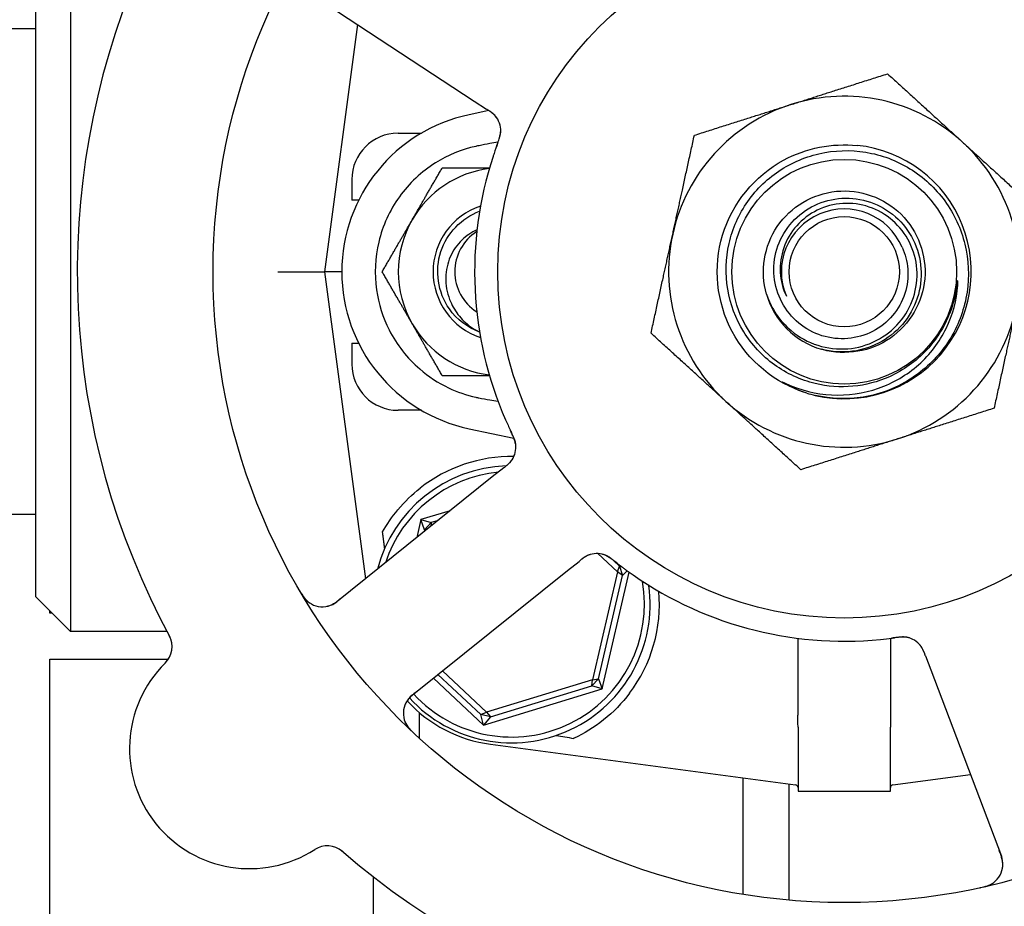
# Model space of a CAD drawing. Header units: inches. Extents: x 5 to 1128, y -85 to 748.
# Tile 650 of 656: x 753.59 to 756.26, y 569.47 to 571.87. Entities that reach past the tile are written whole.
import ezdxf

# ---------------------------------------------------------------- set-up
doc = ezdxf.new("R2010")
doc.units = ezdxf.units.IN
doc.header["$LTSCALE"] = 32
doc.header["$MEASUREMENT"] = 0
doc.layers.add('Visible (ANSI)', color=7, linetype='Continuous', lineweight=30)

msp = doc.modelspace()

# ---------------------------------------------------------------- linework, layer by layer
at = {"layer": 'Visible (ANSI)'}
for p, q in [((753.72847, 572.16353), (753.72847, 570.21603)), ((753.63472, 570.30978), (753.63472, 572.06978)), ((754.37047, 571.94756), (754.82146, 571.65178)), ((753.63472, 571.84728), (751.88472, 571.84728)), ((754.5051, 571.85927), (754.41597, 571.18978)), ((754.82146, 571.65178), (754.85483, 571.6299)), ((754.86087, 571.62591), (754.80767, 571.6147)), ((754.61504, 571.56478), (754.67825, 571.56478)), ((754.49004, 571.43978), (754.49004, 571.38353)), ((754.50859, 571.38353), (754.49004, 571.38353)), ((754.28987, 571.18978), (754.41597, 571.18978)), ((754.46297, 571.18978), (754.41597, 571.18978)), ((754.41597, 571.18978), (754.52662, 570.35859)), ((754.49004, 570.99603), (754.50859, 570.99603)), ((754.49004, 570.99603), (754.49004, 570.93978)), ((754.67825, 570.81478), (754.61504, 570.81478)), ((754.80767, 570.76486), (754.9284, 570.73942)), ((754.9013, 570.65922), (754.87019, 570.63426)), ((754.87019, 570.63426), (754.44953, 570.29674)), ((754.75654, 570.54307), (754.6769, 570.51876)), ((753.63472, 570.53228), (751.88472, 570.53228)), ((754.6769, 570.51876), (754.66565, 570.47014)), ((754.6769, 570.51876), (754.70503, 570.51101)), ((754.68657, 570.49123), (754.6769, 570.51876)), ((754.72368, 570.5167), (754.70503, 570.51101)), ((754.68657, 570.49123), (754.68534, 570.48594)), ((754.68657, 570.49123), (754.70503, 570.51101)), ((754.69342, 570.49242), (754.68657, 570.49123)), ((754.70503, 570.51101), (754.70398, 570.5009)), ((755.15545, 570.4269), (755.20868, 570.37721)), ((755.21451, 570.39314), (755.19919, 570.40745)), ((754.65292, 570.04325), (755.07358, 570.38077)), ((755.07358, 570.38077), (755.10471, 570.40574)), ((755.20868, 570.37721), (755.21451, 570.39314)), ((755.21451, 570.39314), (755.22241, 570.36726)), ((755.21451, 570.39314), (755.21884, 570.39233)), ((755.20868, 570.37721), (755.14117, 570.08542)), ((755.15788, 570.08833), (755.22241, 570.36726)), ((755.16755, 570.0608), (755.24056, 570.37635)), ((755.22241, 570.36726), (755.20868, 570.37721)), ((755.2354, 570.38006), (755.22241, 570.36726)), ((753.63472, 570.30978), (753.72847, 570.21603)), ((753.67313, 570.26603), (753.67313, 570.27137)), ((753.67847, 570.26603), (753.67313, 570.26603)), ((753.98989, 570.21603), (753.72847, 570.21603)), ((755.69695, 570.19766), (755.69695, 569.98924)), ((755.9475, 570.19766), (755.9475, 569.98924)), ((753.67313, 567.23478), (753.67313, 570.14103)), ((753.67313, 570.14103), (753.99383, 570.14103)), ((756.04224, 570.14997), (756.05636, 570.11268)), ((754.71073, 570.08963), (754.84658, 569.96283)), ((754.72304, 570.09951), (754.83923, 569.99107)), ((754.85472, 569.99799), (754.73536, 570.10939)), ((755.15788, 570.08833), (755.13942, 570.06855)), ((755.14117, 570.08542), (755.15788, 570.08833)), ((755.15788, 570.08833), (755.16755, 570.0608)), ((756.05636, 570.11268), (756.24737, 569.60831)), ((755.14117, 570.08542), (754.85472, 569.99799)), ((754.86559, 569.98497), (755.13942, 570.06855)), ((755.13942, 570.06855), (755.14117, 570.08542)), ((755.16755, 570.0608), (755.13942, 570.06855)), ((754.84658, 569.96283), (755.16755, 570.0608)), ((754.67313, 569.92679), (754.67313, 569.99607)), ((754.83923, 569.99107), (754.85472, 569.99799)), ((754.86559, 569.98497), (754.83923, 569.99107)), ((754.84658, 569.96283), (754.83923, 569.99107)), ((754.86559, 569.98497), (754.84658, 569.96283)), ((754.85472, 569.99799), (754.86559, 569.98497)), ((755.69722, 569.95714), (755.69722, 569.78353)), ((755.94722, 569.78353), (755.94722, 569.95714)), ((754.86556, 569.91088), (755.69044, 569.80107)), ((755.95401, 569.80107), (756.16379, 569.829)), ((755.54813, 569.82002), (755.54813, 569.50442)), ((755.67313, 569.4888), (755.67313, 569.80338)), ((755.69722, 569.78353), (755.94722, 569.78353)), ((754.54813, 569.552), (754.54813, 567.23478))]:
    msp.add_line(p, q, dxfattribs=at)
for radius in [1.7075, 0.9375, 0.30408, 0.14917]:
    msp.add_circle((755.82222, 571.18978), radius, dxfattribs=at)
for centre, radius, start, end in [((755.82222, 571.18978), 2.075, 156.99965, 208.48395), ((755.82222, 571.18978), 0.475, 47.64769, 107.64769), ((755.82222, 571.18978), 0.475, 107.64769, 167.64769), ((754.89722, 571.18978), 0.43425, 101.9007, 258.0993), ((754.83051, 571.57111), 0.0625, 359.2706, 40.30345), ((754.61504, 571.43978), 0.125, 90, 180), ((755.82222, 571.18978), 0.34375, 256.81176, 84.08625), ((755.82222, 571.18978), 0.34375, 256.81176, 84.08625), ((755.82222, 571.18978), 0.475, 347.64769, 47.64769), ((755.82222, 571.18978), 1, 161.83299, 203.65061), ((754.89722, 571.18978), 0.2815, 97.18473, 150), ((754.89722, 571.18978), 0.18733, 108.38115, 251.61885), ((755.82222, 571.18978), 0.17, 22.97308, 202.97308), ((754.89722, 571.18978), 0.2815, 150, 210), ((754.89722, 571.18978), 0.12866, 122.48137, 237.51863), ((754.89722, 571.18978), 0.12866, 122.48137, 237.51863), ((755.82222, 571.18978), 0.475, 167.64769, 227.64769), ((755.82222, 571.18978), 0.21875, 196.09118, 253.65421), ((755.82222, 571.18978), 0.475, 287.64769, 347.64769), ((754.89722, 571.18978), 0.2815, 210, 262.81527), ((754.61504, 570.93978), 0.125, 180, 270), ((755.82222, 571.18978), 0.34375, 252.85926, 256.81176), ((755.82222, 571.18978), 0.475, 227.64769, 287.64769), ((754.87149, 570.71543), 0.0625, 326.31583, 6.22862), ((754.92222, 570.28978), 0.4, 89.10653, 128.18136), ((754.92222, 570.28978), 0.375, 92.20116, 165.29323), ((754.92222, 570.28978), 0.35938, 95.69755, 161.78605), ((755.1531, 570.36444), 0.0625, 71.2706, 112.30345), ((755.82222, 571.18978), 1, 233.83299, 275.65061), ((754.92222, 570.28978), 0.375, 222.58331, 7.82604), ((754.92222, 570.28978), 0.35938, 222.5485, 9.97535), ((754.41042, 570.34549), 0.0625, 210.88035, 308.7418), ((754.92222, 570.28978), 0.4, 322.97261, 4.99892), ((753.94115, 570.17466), 0.0625, 314.66113, 28.3534), ((755.97957, 570.13899), 0.0625, 38.31583, 78.22862), ((754.21353, 569.89904), 0.325, 134.66113, 302.82247), ((754.69203, 569.9945), 0.0625, 128.7418, 226.60325), ((754.91505, 570.2826), 0.375, 222.75403, 262.41734), ((755.68941, 569.79333), 0.00781, 0, 82.41734), ((755.95504, 569.79333), 0.00781, 97.58266, 180), ((754.42357, 569.57341), 0.0625, 49.1302, 122.82247), ((755.82222, 571.18978), 2.075, 228.99965, 280.48395), ((756.18892, 569.58617), 0.0625, 282.88035, 20.7418)]:
    msp.add_arc(centre, radius, start, end, dxfattribs=at)
msp.add_ellipse((757.93205, 569.69182), major_axis=(-4.33091, 0.57653), ratio=0.0429148, start_param=0.8462542, end_param=0.8607442, dxfattribs=at)
for points, weights in [([(755.67822, 571.64243), (755.79951, 571.68101), (755.93956, 571.72557)], [1, 1.0379548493, 1]), ([(755.93956, 571.72557), (756.04817, 571.62656), (756.14223, 571.54081)], [1, 1.0379548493, 1]), ([(755.41689, 571.55929), (755.55694, 571.60384), (755.67822, 571.64243)], [1, 1.0379548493, 1]), ([(755.35822, 571.29139), (755.38545, 571.41572), (755.41689, 571.55929)], [1, 1.0379548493, 1]), ([(756.14223, 571.54081), (756.23628, 571.45507), (756.34489, 571.35606)], [1, 1.0379548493, 1]), ([(754.65344, 571.33053), (754.69115, 571.39585), (754.7347, 571.47128)], [1, 1.0379548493, 1]), ([(754.7347, 571.47128), (754.80304, 571.47128), (754.86266, 571.47128)], [1, 1.02953838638, 1.01310023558]), ([(754.57218, 571.18978), (754.61572, 571.26521), (754.65344, 571.33053)], [1, 1.0379548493, 1]), ([(755.29955, 571.0235), (755.33099, 571.16706), (755.35822, 571.29139)], [1, 1.0379548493, 1]), ([(754.65344, 571.04903), (754.61572, 571.11435), (754.57218, 571.18978)], [1, 1.0379548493, 1]), ([(756.28623, 571.08817), (756.259, 570.96384), (756.22756, 570.82027)], [1, 1.0379548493, 1]), ([(754.7347, 570.90828), (754.69115, 570.98371), (754.65344, 571.04903)], [1, 1.0379548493, 1]), ([(755.50222, 570.83875), (755.40816, 570.92449), (755.29955, 571.0235)], [1, 1.0379548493, 1]), ([(754.86266, 570.90828), (754.80304, 570.90828), (754.7347, 570.90828)], [1.01310023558, 1.02953838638, 1]), ([(755.70489, 570.65399), (755.59628, 570.753), (755.50222, 570.83875)], [1, 1.0379548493, 1]), ([(756.22756, 570.82027), (756.08751, 570.77572), (755.96623, 570.73713)], [1, 1.0379548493, 1]), ([(755.96623, 570.73713), (755.84494, 570.69855), (755.70489, 570.65399)], [1, 1.0379548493, 1]), ([(754.57895, 570.44073), (754.57612, 570.46307), (754.5733, 570.48536)], [0.999969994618, 0.999969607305, 0.999970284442])]:
    msp.add_rational_spline(points, weights, degree=2, dxfattribs=at)
for points, knots in [([(754.87881, 571.61078), (754.87881, 571.61078), (754.87881, 571.61078), (754.87879, 571.61081), (754.87874, 571.61086), (754.87853, 571.61112), (754.87833, 571.61136), (754.87737, 571.61247), (754.87605, 571.61391), (754.87408, 571.61581), (754.87356, 571.61628), (754.87071, 571.61885), (754.86804, 571.62093), (754.86318, 571.62435), (754.86165, 571.62539), (754.85922, 571.62701), (754.85838, 571.62757), (754.85666, 571.6287), (754.85576, 571.62929), (754.85489, 571.62986)], [0.05598665, 0.05598665, 0.05598665, 0.05598665, 0.056873, 0.056873, 0.06006969, 0.06006969, 0.06858048, 0.06858048, 0.09786866, 0.09786866, 0.10758076, 0.10758076, 0.14991048, 0.14991048, 0.16694481, 0.16694481, 0.17567446, 0.17567446, 0.18444701, 0.18444701, 0.18444701, 0.18444701]), ([(754.88246, 571.60586), (754.8823, 571.60609), (754.88212, 571.60634), (754.88145, 571.60728), (754.8809, 571.60802), (754.87927, 571.61011), (754.8781, 571.61147), (754.87445, 571.61538), (754.87166, 571.61789), (754.86634, 571.62211), (754.86382, 571.62391), (754.86137, 571.62557)], [0.094581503, 0.094581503, 0.094581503, 0.094581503, 0.09763667, 0.09763667, 0.105884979, 0.105884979, 0.120706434, 0.120706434, 0.149461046, 0.149461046, 0.17255876, 0.17255876, 0.17255876, 0.17255876]), ([(754.88168, 571.52945), (754.88279, 571.53253), (754.88391, 571.53558), (754.88588, 571.54122), (754.88676, 571.5438), (754.8883, 571.54866), (754.88899, 571.55097), (754.89003, 571.55477), (754.89043, 571.55634), (754.89124, 571.55978), (754.8916, 571.56157), (754.89217, 571.5648), (754.89237, 571.56623), (754.89275, 571.56951), (754.89284, 571.57116), (754.89289, 571.57405), (754.89285, 571.57536), (754.89278, 571.57647)], [0, 0, 0, 0, 0.02532917, 0.02532917, 0.0459278, 0.0459278, 0.06431611, 0.06431611, 0.0780154, 0.0780154, 0.09688899, 0.09688899, 0.11755371, 0.11755371, 0.15067697, 0.15067697, 0.17984281, 0.17984281, 0.17984281, 0.17984281]), ([(754.88447, 571.53708), (754.88478, 571.53793), (754.8851, 571.53876), (754.88573, 571.54047), (754.88604, 571.54133), (754.88719, 571.54448), (754.88801, 571.54683), (754.88953, 571.5515), (754.89023, 571.55386), (754.89116, 571.55744), (754.89148, 571.55879), (754.89214, 571.56196), (754.89242, 571.56365), (754.89275, 571.56628), (754.89285, 571.56732), (754.89298, 571.56934), (754.89301, 571.57032), (754.89302, 571.57104), (754.89302, 571.57117), (754.89302, 571.57117)], [0, 0, 0, 0, 0.00712604, 0.00712604, 0.01419238, 0.01419238, 0.03284312, 0.03284312, 0.05207098, 0.05207098, 0.06472354, 0.06472354, 0.08419423, 0.08419423, 0.09866358, 0.09866358, 0.11516786, 0.11516786, 0.12167905, 0.12167905, 0.12167905, 0.12167905]), ([(754.82568, 571.52926), (754.7869, 571.52073), (754.74985, 571.50556), (754.67804, 571.46046), (754.64497, 571.4293), (754.5924, 571.35592), (754.57349, 571.31434), (754.55298, 571.22785), (754.55097, 571.18386), (754.56247, 571.10291), (754.57399, 571.06629), (754.61158, 570.99205), (754.63957, 570.95616), (754.6973, 570.90615), (754.72362, 570.88897), (754.77547, 570.86437), (754.80022, 570.8559), (754.82568, 570.8503)], [0.0387673, 0.0387673, 0.0387673, 0.0387673, 0.3419099, 0.3419099, 0.6849077, 0.6849077, 1.029663, 1.029663, 1.3621369, 1.3621369, 1.6526244, 1.6526244, 1.9961754, 1.9961754, 2.2345824, 2.2345824, 2.4334495, 2.4334495, 2.4334495, 2.4334495]), ([(754.8855, 571.54014), (754.87804, 571.53906), (754.87058, 571.53788), (754.85344, 571.53493), (754.84377, 571.53308), (754.83131, 571.53048), (754.82849, 571.52988), (754.82568, 571.52926)], [0.1231004, 0.1231004, 0.1231004, 0.1231004, 0.18059107, 0.18059107, 0.25560221, 0.25560221, 0.27753231, 0.27753231, 0.27753231, 0.27753231]), ([(754.88447, 571.53707), (754.8817, 571.52957), (754.8779, 571.51894), (754.87472, 571.50953), (754.87379, 571.50678), (754.87291, 571.50411), (754.87207, 571.50157)], [0.48416631, 0.48416631, 0.48416631, 0.48416631, 0.88318571, 0.88318571, 0.88318571, 1, 1, 1, 1]), ([(755.72091, 570.8613), (755.63528, 570.88771), (755.56098, 570.94905), (755.51885, 571.02814), (755.47672, 571.1072), (755.46724, 571.20304), (755.49305, 571.28882), (755.51885, 571.37457), (755.5796, 571.44923), (755.65831, 571.49193), (755.71877, 571.52473), (755.78926, 571.53836), (755.85765, 571.53153)], [5.0115512, 5.0115512, 5.0115512, 5.0115512, 5.7936548, 5.7936548, 5.7936548, 6.5754431, 6.5754431, 6.5754431, 7.3569225, 7.3569225, 7.3569225, 7.9571961, 7.9571961, 7.9571961, 7.9571961]), ([(755.94449, 570.90577), (755.9133, 570.89171), (755.87999, 570.88292), (755.81167, 570.87654), (755.77713, 570.87905), (755.70399, 570.89673), (755.66655, 570.91401), (755.60016, 570.96207), (755.5719, 570.99247), (755.52845, 571.0626), (755.51376, 571.1017), (755.50011, 571.18359), (755.50137, 571.22561), (755.51995, 571.30708), (755.53719, 571.34571), (755.58561, 571.41446), (755.61642, 571.44384), (755.68777, 571.48934), (755.72768, 571.50492), (755.81148, 571.52001), (755.85458, 571.51927), (755.93836, 571.5013), (755.9782, 571.48414), (756.04931, 571.43541), (756.07985, 571.40422), (756.12742, 571.33168), (756.14393, 571.29099), (756.1605, 571.2053), (756.16031, 571.16112), (756.14301, 571.07503), (756.12596, 571.03398), (756.07697, 570.96048), (756.04542, 570.92878), (756.00869, 570.90401)], [-5.0704915, -5.0704915, -5.0704915, -5.0704915, -4.8092414, -4.8092414, -4.5465572, -4.5465572, -4.2346915, -4.2346915, -3.9208419, -3.9208419, -3.6050086, -3.6050086, -3.2871921, -3.2871921, -2.9673924, -2.9673924, -2.64561, -2.64561, -2.321845, -2.321845, -1.9960977, -1.9960977, -1.6683683, -1.6683683, -1.3386572, -1.3386572, -1.0069646, -1.0069646, -0.6732907, -0.6732907, -0.3376357, -0.3376357, 0, 0, 0, 0]), ([(755.61204, 571.12915), (755.59431, 571.19061), (755.60531, 571.25973), (755.64125, 571.31266), (755.67718, 571.36558), (755.73735, 571.4013), (755.80102, 571.4075), (755.86468, 571.4137), (755.93062, 571.39026), (755.97608, 571.34528), (756.02155, 571.30029), (756.04568, 571.23461), (756.04016, 571.17089), (756.03464, 571.10718), (755.99957, 571.04663), (755.94705, 571.01014), (755.89453, 570.97365), (755.82556, 570.9619), (755.76392, 570.97894), (755.76283, 570.97924), (755.76175, 570.97955), (755.76066, 570.97987)], [16.9979155, 16.9979155, 16.9979155, 16.9979155, 17.8752194, 17.8752194, 17.8752194, 18.7524691, 18.7524691, 18.7524691, 19.6296647, 19.6296647, 19.6296647, 20.5068064, 20.5068064, 20.5068064, 21.3838943, 21.3838943, 21.3838943, 22.2609286, 22.2609286, 22.2609286, 22.2764365, 22.2764365, 22.2764365, 22.2764365]), ([(755.61204, 571.12915), (755.61832, 571.10993), (755.62724, 571.09167), (755.64976, 571.05831), (755.66322, 571.04336), (755.69984, 571.01261), (755.72439, 570.99906), (755.77696, 570.98232), (755.80444, 570.97917), (755.85866, 570.98363), (755.8849, 570.99106), (755.93266, 571.01546), (755.95378, 571.03207), (755.98817, 571.07223), (756.0012, 571.09529), (756.01747, 571.14477), (756.0207, 571.17067), (756.01698, 571.22185), (756.01021, 571.24665), (755.98763, 571.29188), (755.97217, 571.31193), (755.93467, 571.34466), (755.91308, 571.35712), (755.86667, 571.37286), (755.84235, 571.37612), (755.79421, 571.37306), (755.77085, 571.36691), (755.7282, 571.34609), (755.70925, 571.33175), (755.67825, 571.29684), (755.66639, 571.27671), (755.65126, 571.23335), (755.64801, 571.2106), (755.6505, 571.16552), (755.65606, 571.14362), (755.66571, 571.12343)], [-3.1722778, -3.1722778, -3.1722778, -3.1722778, -3.0186699, -3.0186699, -2.8665315, -2.8665315, -2.6554083, -2.6554083, -2.4471425, -2.4471425, -2.2417348, -2.2417348, -2.0391858, -2.0391858, -1.8394961, -1.8394961, -1.6426663, -1.6426663, -1.4486971, -1.4486971, -1.2575891, -1.2575891, -1.0693429, -1.0693429, -0.8839593, -0.8839593, -0.7014387, -0.7014387, -0.5217818, -0.5217818, -0.3449893, -0.3449893, -0.1710619, -0.1710619, 0, 0, 0, 0]), ([(755.97874, 571.25613), (755.98736, 571.23756), (755.99255, 571.21758), (755.99583, 571.17466), (755.99309, 571.15203), (755.97906, 571.10881), (755.96779, 571.08867), (755.938, 571.05359), (755.91968, 571.03907), (755.87828, 571.01769), (755.85554, 571.01114), (755.80854, 571.00706), (755.78472, 571.00968), (755.73915, 571.02395), (755.71786, 571.03557), (755.68069, 571.06646), (755.66524, 571.08553), (755.64234, 571.12875), (755.63521, 571.15254), (755.6304, 571.20179), (755.63287, 571.2268), (755.64732, 571.27474), (755.65925, 571.29718), (755.69121, 571.33648), (755.711, 571.35289), (755.756, 571.37736), (755.78082, 571.3851), (755.83233, 571.3907), (755.85852, 571.3884), (755.90884, 571.37383), (755.93245, 571.36161), (755.97391, 571.32866), (755.99129, 571.30815), (756.0174, 571.26141), (756.02577, 571.23556), (756.03222, 571.18182), (756.03012, 571.15444), (756.0155, 571.10173), (756.00302, 571.07694), (755.96911, 571.03328), (755.94792, 571.01491), (755.89946, 570.98713), (755.8726, 570.97809), (755.81665, 570.97074), (755.78808, 570.9726), (755.76066, 570.97987)], [-4.2480515, -4.2480515, -4.2480515, -4.2480515, -4.0909216, -4.0909216, -3.9177275, -3.9177275, -3.7423694, -3.7423694, -3.5648477, -3.5648477, -3.385163, -3.385163, -3.2033156, -3.2033156, -3.0193061, -3.0193061, -2.8331349, -2.8331349, -2.6448024, -2.6448024, -2.4543091, -2.4543091, -2.2616553, -2.2616553, -2.0668416, -2.0668416, -1.8698684, -1.8698684, -1.6707361, -1.6707361, -1.469445, -1.469445, -1.2659958, -1.2659958, -1.0603886, -1.0603886, -0.8526241, -0.8526241, -0.6427026, -0.6427026, -0.4306244, -0.4306244, -0.2163901, -0.2163901, 0, 0, 0, 0]), ([(754.83586, 571.02619), (754.80319, 571.03861), (754.7741, 571.06059), (754.754, 571.08922), (754.72283, 571.13362), (754.71404, 571.19293), (754.73099, 571.24446), (754.74728, 571.294), (754.78699, 571.33521), (754.83574, 571.35362)], [0.3590141, 0.3590141, 0.3590141, 0.3590141, 0.9586618, 0.9586618, 0.9586618, 1.888606, 1.888606, 1.888606, 2.7825786, 2.7825786, 2.7825786, 2.7825786]), ([(754.82863, 571.3028), (754.8134, 571.29632), (754.79951, 571.28701), (754.77441, 571.26263), (754.7639, 571.2473), (754.7488, 571.21265), (754.74468, 571.19352), (754.74381, 571.15381), (754.74743, 571.1336), (754.76029, 571.10018), (754.76791, 571.08662), (754.78698, 571.06163), (754.79845, 571.05041), (754.81132, 571.04095)], [0.00667477, 0.00667477, 0.00667477, 0.00667477, 0.13293721, 0.13293721, 0.27303158, 0.27303158, 0.42028212, 0.42028212, 0.57468721, 0.57468721, 0.69201491, 0.69201491, 0.81309505, 0.81309505, 0.81309505, 0.81309505]), ([(755.66638, 570.88622), (755.70467, 570.86886), (755.74584, 570.85874), (755.83096, 570.85419), (755.87416, 570.86027), (755.95493, 570.88853), (755.99184, 570.91014), (756.05456, 570.96586), (756.07996, 570.9992), (756.11605, 571.07307), (756.12666, 571.11274), (756.12928, 571.15333)], [-1.5992336, -1.5992336, -1.5992336, -1.5992336, -1.2791425, -1.2791425, -0.9499666, -0.9499666, -0.6270496, -0.6270496, -0.3103934, -0.3103934, 0, 0, 0, 0]), ([(756.12928, 571.15333), (756.12962, 571.15865), (756.12967, 571.16266), (756.12951, 571.16461), (756.12948, 571.16489), (756.12942, 571.16513), (756.1294, 571.16519), (756.12937, 571.16525), (756.12936, 571.16527), (756.12934, 571.16529), (756.12933, 571.16529), (756.12932, 571.1653), (756.12931, 571.1653), (756.12929, 571.1653), (756.12928, 571.1653), (756.12926, 571.16528), (756.12925, 571.16527), (756.12919, 571.16519), (756.12915, 571.16509), (756.12903, 571.16469), (756.12894, 571.16431), (756.12858, 571.16245), (756.12822, 571.15991), (756.12624, 571.14625), (756.12297, 571.12199), (756.11297, 571.0922)], [-0.37606241, -0.37606241, -0.37606241, -0.37606241, -0.30741129, -0.30741129, -0.29779295, -0.29779295, -0.29494673, -0.29494673, -0.2937317, -0.2937317, -0.29301265, -0.29301265, -0.29238719, -0.29238719, -0.29165629, -0.29165629, -0.29047649, -0.29047649, -0.28622321, -0.28622321, -0.27736006, -0.27736006, -0.23942142, -0.23942142, 0, 0, 0, 0]), ([(756.11297, 571.0922), (756.1064, 571.07262), (756.09797, 571.05378), (756.0757, 571.01481), (756.06127, 570.99523), (756.01639, 570.94718), (755.98233, 570.92282), (755.94449, 570.90577)], [-0.65841937, -0.65841937, -0.65841937, -0.65841937, -0.50117447, -0.50117447, -0.31635325, -0.31635325, 0, 0, 0, 0]), ([(755.72091, 570.8613), (755.69018, 570.87082), (755.66875, 570.88241), (755.65776, 570.88885), (755.65581, 570.89009), (755.65468, 570.89094), (755.65447, 570.89111), (755.6543, 570.89128), (755.65426, 570.89133), (755.65423, 570.89138), (755.65422, 570.8914), (755.65421, 570.89142), (755.65421, 570.89143), (755.65421, 570.89145), (755.65421, 570.89145), (755.65422, 570.89147), (755.65423, 570.89147), (755.65425, 570.89148), (755.65427, 570.89149), (755.65435, 570.89149), (755.65444, 570.89147), (755.6558, 570.89112), (755.66029, 570.88898), (755.66638, 570.88622)], [-0.32425255, -0.32425255, -0.32425255, -0.32425255, -0.13434383, -0.13434383, -0.07553483, -0.07553483, -0.06406424, -0.06406424, -0.06072925, -0.06072925, -0.05932586, -0.05932586, -0.05850628, -0.05850628, -0.05780445, -0.05780445, -0.05699234, -0.05699234, -0.05569314, -0.05569314, -0.05100977, -0.05100977, 0, 0, 0, 0]), ([(756.00869, 570.90401), (755.98861, 570.89046), (755.96711, 570.87912), (755.92175, 570.86111), (755.89797, 570.85457), (755.83051, 570.8437), (755.78633, 570.84518), (755.7438, 570.8551)], [-0.70402922, -0.70402922, -0.70402922, -0.70402922, -0.51973951, -0.51973951, -0.33275492, -0.33275492, 0, 0, 0, 0]), ([(754.82568, 570.8503), (754.82847, 570.84969), (754.83127, 570.84909), (754.84373, 570.84648), (754.85343, 570.84463), (754.87063, 570.84167), (754.87812, 570.84049), (754.88561, 570.83941)], [0.04807073, 0.04807073, 0.04807073, 0.04807073, 0.06985523, 0.06985523, 0.14510353, 0.14510353, 0.20287692, 0.20287692, 0.20287692, 0.20287692]), ([(754.90622, 570.78862), (754.91007, 570.77982), (754.91504, 570.76893), (754.91924, 570.7601), (754.9202, 570.75809), (754.92109, 570.75624), (754.9219, 570.75456)], [0, 0, 0, 0, 0.41999651, 0.41999651, 0.41999651, 0.51583384, 0.51583384, 0.51583384, 0.51583384]), ([(754.93399, 570.71583), (754.93397, 570.71636), (754.93395, 570.71691), (754.93385, 570.71844), (754.93376, 570.7195), (754.93352, 570.72124), (754.93345, 570.7217), (754.93315, 570.72354), (754.93285, 570.72513), (754.93202, 570.72851), (754.93155, 570.7302), (754.93057, 570.73335), (754.93012, 570.73471), (754.92875, 570.73856), (754.9277, 570.74126), (754.92563, 570.74625), (754.92461, 570.74857), (754.92222, 570.75383), (754.92083, 570.75676), (754.9191, 570.7604), (754.91877, 570.7611), (754.91843, 570.76181)], [0.13529987, 0.13529987, 0.13529987, 0.13529987, 0.15041628, 0.15041628, 0.17862374, 0.17862374, 0.18801436, 0.18801436, 0.213705, 0.213705, 0.23365386, 0.23365386, 0.24706171, 0.24706171, 0.26969874, 0.26969874, 0.28871803, 0.28871803, 0.31389263, 0.31389263, 0.31994869, 0.31994869, 0.31994869, 0.31994869]), ([(754.93372, 570.72135), (754.93372, 570.72135), (754.93371, 570.72143), (754.93367, 570.72182), (754.93361, 570.72229), (754.93344, 570.72358), (754.93329, 570.72448), (754.93277, 570.72725), (754.93227, 570.72933), (754.93114, 570.73312), (754.9306, 570.73472), (754.92954, 570.73761), (754.92905, 570.73886), (754.9277, 570.74215), (754.92677, 570.74426), (754.92479, 570.74859), (754.9237, 570.75084), (754.92242, 570.7535), (754.92218, 570.75399), (754.92194, 570.75449)], [0.07093315, 0.07093315, 0.07093315, 0.07093315, 0.07636582, 0.07636582, 0.08666451, 0.08666451, 0.09983227, 0.09983227, 0.12422951, 0.12422951, 0.14000403, 0.14000403, 0.15098746, 0.15098746, 0.16837573, 0.16837573, 0.18725581, 0.18725581, 0.19162474, 0.19162474, 0.19162474, 0.19162474]), ([(754.90143, 570.65932), (754.90218, 570.65993), (754.90295, 570.66054), (754.90443, 570.66174), (754.90516, 570.66232), (754.90726, 570.66403), (754.9086, 570.66514), (754.91072, 570.66694), (754.91155, 570.66767), (754.91471, 570.67048), (754.91661, 570.67234), (754.91936, 570.67531), (754.92068, 570.67687), (754.92248, 570.6793), (754.92296, 570.67998), (754.92365, 570.68098), (754.9239, 570.68137), (754.92401, 570.68155), (754.92403, 570.68157), (754.92403, 570.68157)], [0, 0, 0, 0, 0.00805947, 0.00805947, 0.01607833, 0.01607833, 0.0318321, 0.0318321, 0.04288224, 0.04288224, 0.07619177, 0.07619177, 0.108399, 0.108399, 0.1204764, 0.1204764, 0.12953115, 0.12953115, 0.13163231, 0.13163231, 0.13163231, 0.13163231]), ([(754.90775, 570.66445), (754.90856, 570.66512), (754.90937, 570.6658), (754.9125, 570.66853), (754.91483, 570.6707), (754.91897, 570.67505), (754.92083, 570.67726), (754.92348, 570.68085), (754.92442, 570.68226), (754.92561, 570.6842), (754.92596, 570.68479), (754.92634, 570.68547), (754.92641, 570.68559), (754.92647, 570.68571)], [0.016833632, 0.016833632, 0.016833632, 0.016833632, 0.024996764, 0.024996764, 0.048690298, 0.048690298, 0.071674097, 0.071674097, 0.086017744, 0.086017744, 0.092484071, 0.092484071, 0.093980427, 0.093980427, 0.093980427, 0.093980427]), ([(754.5733, 570.48536), (754.58446, 570.50527), (754.59846, 570.52607), (754.63266, 570.56713), (754.65333, 570.58719), (754.67496, 570.6042)], [0.49640247, 0.49640247, 0.49640247, 0.49640247, 0.68798762, 0.68798762, 0.89549896, 0.89549896, 0.89549896, 0.89549896]), ([(755.1303, 570.42264), (755.1303, 570.42264), (755.13029, 570.42263), (755.13026, 570.42262), (755.1302, 570.4226), (755.12989, 570.42247), (755.1296, 570.42236), (755.12824, 570.42178), (755.12646, 570.42098), (755.12405, 570.41969), (755.12344, 570.41935), (755.12012, 570.41742), (755.11732, 570.41553), (755.11257, 570.41196), (755.1111, 570.41083), (755.10881, 570.40902), (755.10802, 570.40839), (755.10641, 570.4071), (755.10558, 570.40644), (755.10476, 570.40578)], [0.05598665, 0.05598665, 0.05598665, 0.05598665, 0.05687301, 0.05687301, 0.0600697, 0.0600697, 0.06858049, 0.06858049, 0.09786867, 0.09786867, 0.10758076, 0.10758076, 0.14991049, 0.14991049, 0.16694482, 0.16694482, 0.17567446, 0.17567446, 0.18444701, 0.18444701, 0.18444701, 0.18444701]), ([(755.1361, 570.42458), (755.13583, 570.4245), (755.13554, 570.42442), (755.13444, 570.42407), (755.13357, 570.42378), (755.13108, 570.42287), (755.12942, 570.42218), (755.12458, 570.41991), (755.12132, 570.41804), (755.11567, 570.41427), (755.11318, 570.41243), (755.11084, 570.41062)], [0.094581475, 0.094581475, 0.094581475, 0.094581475, 0.097636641, 0.097636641, 0.105884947, 0.105884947, 0.120706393, 0.120706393, 0.149460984, 0.149460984, 0.172558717, 0.172558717, 0.172558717, 0.172558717]), ([(755.20853, 570.40023), (755.20595, 570.40224), (755.2034, 570.40424), (755.19864, 570.40787), (755.19645, 570.4095), (755.19231, 570.41247), (755.19032, 570.41383), (755.18703, 570.416), (755.18566, 570.41686), (755.18265, 570.41869), (755.18106, 570.41959), (755.17816, 570.42113), (755.17686, 570.42177), (755.17385, 570.42314), (755.17231, 570.42373), (755.16958, 570.42467), (755.16832, 570.42504), (755.16725, 570.42532)], [0, 0, 0, 0, 0.0253292, 0.0253292, 0.04592782, 0.04592782, 0.06431613, 0.06431613, 0.07801539, 0.07801539, 0.09688899, 0.09688899, 0.11755369, 0.11755369, 0.15067695, 0.15067695, 0.17984281, 0.17984281, 0.17984281, 0.17984281]), ([(755.20214, 570.40524), (755.20143, 570.4058), (755.20073, 570.40636), (755.1993, 570.40749), (755.19858, 570.40805), (755.19594, 570.41011), (755.19396, 570.41163), (755.18999, 570.41451), (755.18796, 570.41591), (755.18485, 570.4179), (755.18366, 570.41862), (755.18085, 570.42023), (755.17932, 570.42102), (755.17693, 570.42214), (755.17597, 570.42256), (755.17409, 570.42331), (755.17317, 570.42364), (755.17248, 570.42387), (755.17236, 570.42391), (755.17236, 570.42391)], [0, 0, 0, 0, 0.00712604, 0.00712604, 0.01419238, 0.01419238, 0.03284312, 0.03284312, 0.05207098, 0.05207098, 0.06472354, 0.06472354, 0.08419423, 0.08419423, 0.09866358, 0.09866358, 0.11516786, 0.11516786, 0.12167905, 0.12167905, 0.12167905, 0.12167905]), ([(755.20215, 570.40524), (755.20842, 570.40029), (755.21736, 570.39339), (755.22533, 570.38746), (755.22766, 570.38573), (755.22993, 570.38406), (755.23208, 570.38248)], [0.48416631, 0.48416631, 0.48416631, 0.48416631, 0.88318571, 0.88318571, 0.88318571, 1, 1, 1, 1]), ([(754.34948, 570.32574), (754.34989, 570.32503), (754.3503, 570.32434), (754.35204, 570.32139), (754.35345, 570.31907), (754.35617, 570.31486), (754.35746, 570.31295), (754.36038, 570.30888), (754.36208, 570.30668), (754.36493, 570.30329), (754.36614, 570.30194), (754.3685, 570.29949), (754.36966, 570.29839), (754.37202, 570.2963), (754.37322, 570.29533), (754.37474, 570.29419), (754.37519, 570.29387), (754.37556, 570.29361)], [0, 0, 0, 0, 0.00673636, 0.00673636, 0.02806078, 0.02806078, 0.0453371, 0.0453371, 0.06652159, 0.06652159, 0.08352226, 0.08352226, 0.10158901, 0.10158901, 0.12223493, 0.12223493, 0.13206643, 0.13206643, 0.13206643, 0.13206643]), ([(754.42213, 570.2841), (754.42279, 570.28423), (754.4236, 570.28442), (754.42687, 570.28525), (754.42925, 570.28601), (754.4356, 570.2887), (754.43946, 570.29067), (754.44658, 570.29508), (754.44983, 570.29733), (754.45455, 570.30087), (754.45596, 570.30195), (754.45901, 570.30435), (754.46069, 570.30569), (754.46233, 570.30701)], [0.11682073, 0.11682073, 0.11682073, 0.11682073, 0.13209763, 0.13209763, 0.17640845, 0.17640845, 0.22121696, 0.22121696, 0.25582457, 0.25582457, 0.27005755, 0.27005755, 0.2865375, 0.2865375, 0.2865375, 0.2865375]), ([(755.92069, 570.19464), (755.93024, 570.19558), (755.94214, 570.19695), (755.95184, 570.19822), (755.95405, 570.1985), (755.95608, 570.19878), (755.95792, 570.19903)], [0, 0, 0, 0, 0.41999651, 0.41999651, 0.41999651, 0.51583384, 0.51583384, 0.51583384, 0.51583384]), ([(755.9985, 570.19856), (755.99799, 570.19871), (755.99745, 570.19886), (755.99597, 570.19924), (755.99494, 570.19947), (755.99321, 570.19979), (755.99275, 570.19987), (755.9909, 570.20015), (755.9893, 570.20035), (755.98583, 570.2006), (755.98408, 570.20068), (755.98078, 570.20072), (755.97934, 570.20071), (755.97526, 570.2006), (755.97237, 570.20044), (755.96698, 570.20001), (755.96446, 570.19975), (755.95872, 570.19911), (755.9555, 570.19869), (755.95151, 570.19817), (755.95074, 570.19807), (755.94996, 570.19797)], [0.13529987, 0.13529987, 0.13529987, 0.13529987, 0.15041628, 0.15041628, 0.17862374, 0.17862374, 0.18801436, 0.18801436, 0.213705, 0.213705, 0.23365386, 0.23365386, 0.24706171, 0.24706171, 0.26969874, 0.26969874, 0.28871803, 0.28871803, 0.31389263, 0.31389263, 0.31994869, 0.31994869, 0.31994869, 0.31994869]), ([(755.99316, 570.20001), (755.99316, 570.20001), (755.99309, 570.20002), (755.9927, 570.2001), (755.99224, 570.2002), (755.99095, 570.20043), (755.99006, 570.20057), (755.98726, 570.20093), (755.98513, 570.2011), (755.98118, 570.20119), (755.97949, 570.20118), (755.97641, 570.20106), (755.97507, 570.20098), (755.97152, 570.20071), (755.96923, 570.20048), (755.9645, 570.19993), (755.96203, 570.19959), (755.9591, 570.19919), (755.95856, 570.19912), (755.95801, 570.19904)], [0.07093315, 0.07093315, 0.07093315, 0.07093315, 0.07636582, 0.07636582, 0.08666451, 0.08666451, 0.09983227, 0.09983227, 0.12422951, 0.12422951, 0.14000403, 0.14000403, 0.15098746, 0.15098746, 0.16837573, 0.16837573, 0.18725581, 0.18725581, 0.19162474, 0.19162474, 0.19162474, 0.19162474]), ([(756.03926, 570.15773), (756.03887, 570.1587), (756.03847, 570.15968), (756.03685, 570.16351), (756.0355, 570.1664), (756.03264, 570.17167), (756.03112, 570.17413), (756.02852, 570.17775), (756.02747, 570.17908), (756.02599, 570.18081), (756.02553, 570.18133), (756.02501, 570.1819), (756.02491, 570.182), (756.02482, 570.18211)], [0.016833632, 0.016833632, 0.016833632, 0.016833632, 0.024996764, 0.024996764, 0.048690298, 0.048690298, 0.071674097, 0.071674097, 0.086017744, 0.086017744, 0.092484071, 0.092484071, 0.093980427, 0.093980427, 0.093980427, 0.093980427]), ([(756.04218, 570.15013), (756.04184, 570.15104), (756.04149, 570.15196), (756.04081, 570.15373), (756.04048, 570.15461), (756.0395, 570.15713), (756.03886, 570.15874), (756.0378, 570.16132), (756.03737, 570.16234), (756.03567, 570.16621), (756.03448, 570.16859), (756.03251, 570.17213), (756.03144, 570.17386), (756.02968, 570.17633), (756.02918, 570.17699), (756.02844, 570.17795), (756.02815, 570.17831), (756.02802, 570.17848), (756.02801, 570.17849), (756.02801, 570.17849)], [0, 0, 0, 0, 0.00805947, 0.00805947, 0.01607833, 0.01607833, 0.0318321, 0.0318321, 0.04288224, 0.04288224, 0.07619177, 0.07619177, 0.108399, 0.108399, 0.1204764, 0.1204764, 0.12953115, 0.12953115, 0.13163231, 0.13163231, 0.13163231, 0.13163231]), ([(754.66578, 570.05356), (754.66529, 570.05318), (754.66481, 570.05279), (754.66322, 570.05151), (754.66211, 570.05062), (754.65688, 570.04634), (754.65297, 570.04293), (754.64712, 570.0372), (754.64481, 570.03468), (754.63941, 570.02802), (754.63673, 570.02356), (754.63515, 570.02035), (754.63499, 570.02003), (754.63486, 570.01975)], [0, 0, 0, 0, 0.00480624, 0.00480624, 0.01589597, 0.01589597, 0.05833406, 0.05833406, 0.09384639, 0.09384639, 0.15340885, 0.15340885, 0.16065924, 0.16065924, 0.16065924, 0.16065924]), ([(755.24156, 570.0489), (755.22153, 570.02234), (755.19723, 569.99743), (755.14506, 569.95591), (755.11713, 569.93935), (755.09111, 569.92718), (755.0906, 569.92694), (755.09009, 569.92671)], [2.42631602, 2.42631602, 2.42631602, 2.42631602, 2.67966729, 2.67966729, 2.93613935, 2.93613935, 2.94129083, 2.94129083, 2.94129083, 2.94129083]), ([(755.69712, 569.9716), (755.69706, 569.97577), (755.69699, 569.98021), (755.69695, 569.98577), (755.69695, 569.98646), (755.69695, 569.98753), (755.69695, 569.9879), (755.69695, 569.98851), (755.69695, 569.98875), (755.69695, 569.98907), (755.69695, 569.98915), (755.69695, 569.98924)], [0.027184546, 0.027184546, 0.027184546, 0.027184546, 0.056924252, 0.056924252, 0.061161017, 0.061161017, 0.063446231, 0.063446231, 0.064876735, 0.064876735, 0.065401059, 0.065401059, 0.065401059, 0.065401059]), ([(755.9475, 569.98924), (755.9475, 569.98915), (755.9475, 569.98905), (755.9475, 569.98869), (755.9475, 569.98843), (755.9475, 569.98775), (755.9475, 569.98735), (755.94749, 569.98577), (755.94749, 569.9846), (755.94746, 569.98074), (755.94743, 569.97823), (755.94737, 569.97413), (755.94735, 569.97284), (755.94733, 569.9716)], [0.065326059, 0.065326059, 0.065326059, 0.065326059, 0.065886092, 0.065886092, 0.067505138, 0.067505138, 0.069967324, 0.069967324, 0.077104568, 0.077104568, 0.093330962, 0.093330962, 0.101340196, 0.101340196, 0.101340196, 0.101340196]), ([(754.63388, 569.9716), (754.63409, 569.97108), (754.63438, 569.97042), (754.63543, 569.96816), (754.63634, 569.96639), (754.63845, 569.96292), (754.63944, 569.96141), (754.642, 569.95785), (754.64368, 569.95571), (754.64702, 569.9518), (754.64867, 569.94998), (754.6522, 569.9463), (754.6541, 569.94442), (754.65716, 569.94151), (754.65833, 569.94042), (754.65952, 569.93931)], [0.10313051, 0.10313051, 0.10313051, 0.10313051, 0.11603194, 0.11603194, 0.14472131, 0.14472131, 0.16305353, 0.16305353, 0.18481803, 0.18481803, 0.20320408, 0.20320408, 0.22373688, 0.22373688, 0.23709216, 0.23709216, 0.23709216, 0.23709216]), ([(756.25093, 569.57834), (756.251, 569.57901), (756.25108, 569.57983), (756.25129, 569.58321), (756.25131, 569.5857), (756.25072, 569.59257), (756.25003, 569.59685), (756.24804, 569.60498), (756.2469, 569.60878), (756.245, 569.61436), (756.2444, 569.61603), (756.24307, 569.61967), (756.24231, 569.62168), (756.24156, 569.62366)], [0.11682073, 0.11682073, 0.11682073, 0.11682073, 0.13209763, 0.13209763, 0.17640845, 0.17640845, 0.22121696, 0.22121696, 0.25582457, 0.25582457, 0.27005755, 0.27005755, 0.2865375, 0.2865375, 0.2865375, 0.2865375]), ([(756.18888, 569.52211), (756.18967, 569.52228), (756.19046, 569.52246), (756.1938, 569.52321), (756.19644, 569.52383), (756.20128, 569.52511), (756.2035, 569.52575), (756.20828, 569.52727), (756.21089, 569.52821), (756.215, 569.52987), (756.21665, 569.53061), (756.21971, 569.5321), (756.22112, 569.53286), (756.22384, 569.53445), (756.22513, 569.5353), (756.22668, 569.53639), (756.22713, 569.53672), (756.22749, 569.53699)], [0, 0, 0, 0, 0.00673636, 0.00673636, 0.02806078, 0.02806078, 0.0453371, 0.0453371, 0.06652159, 0.06652159, 0.08352226, 0.08352226, 0.10158901, 0.10158901, 0.12223493, 0.12223493, 0.13206643, 0.13206643, 0.13206643, 0.13206643])]:
    msp.add_open_spline(points, degree=3, knots=knots, dxfattribs=at)
for points in [[(754.81132, 571.04095), (754.81668, 571.037), (754.82483, 571.03196), (754.8355, 571.02735)], [(755.69722, 569.95714), (755.69722, 569.96212), (755.69719, 569.96694), (755.69712, 569.9716)], [(755.94733, 569.9716), (755.94726, 569.96678), (755.94722, 569.96195), (755.94722, 569.95714)]]:
    msp.add_open_spline(points, degree=3, dxfattribs=at)

doc.saveas('drawing.dxf')
